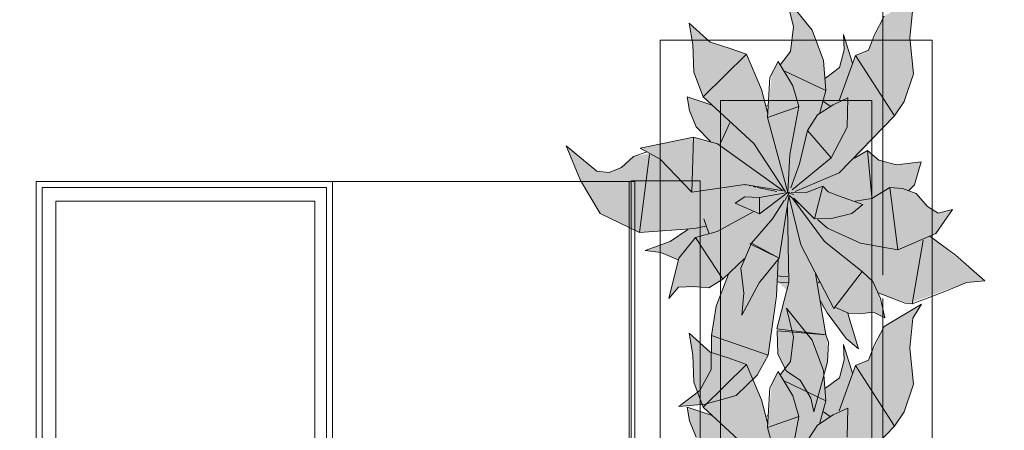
# Model space of a CAD drawing. Header units: millimetres. Extents: x -59761 to 112741, y -57975 to 46221.
# Tile 383 of 421: x 76269 to 77897, y -9913 to -9234. Entities that reach past the tile are written whole.
import ezdxf

# ---------------------------------------------------------------- set-up
doc = ezdxf.new("R2010")
doc.units = ezdxf.units.MM
for name, pattern in [('Wipeout_Contour', [1000, 0, -1000]), ('короткая штриховая', [282.222222, 141.111111, -141.111111]), ('Штриховая', [564.444447, 282.222223, -282.222223])]:
    doc.linetypes.add(name, pattern=pattern)
for name, color, linetype in [('Интерьер - конструкции мебели', 7, 'Continuous'), ('Интерьер - Мебель', 7, 'Continuous'), ('Элемент модели - Границы зон', 7, 'Continuous'), ('Элемент Модели - Зона', 7, 'Continuous')]:
    doc.layers.add(name, color=color, linetype=linetype)

msp = doc.modelspace()

# ---------------------------------------------------------------- hatches: boundary and pattern name
at = {"layer": 'Интерьер - Мебель', "linetype": 'Continuous', "lineweight": 0}
for points in [[(77172.64, -9443.09), (77196.08, -9500.33), (77228.65, -9554.65), (77294.05, -9586.51), (77373.96, -9581.12), (77346.21, -9599.88), (77303.16, -9615.97), (77329.04, -9619.6), (77357.63, -9631.24), (77342.51, -9695.38), (77358.04, -9676.77), (77400.86, -9677.05), (77408.42, -9677.66), (77431.84, -9663.33), (77440.78, -9655.29), (77420.28, -9709.19), (77413.78, -9749.97), (77412.37, -9806.06), (77393.35, -9847.79), (77358.59, -9874.27), (77402.39, -9870.45), (77453.61, -9855.74), (77488.3, -9822.46), (77506.31, -9789.42), (77522, -9667.64), (77537.28, -9681.54), (77520.61, -9745.64), (77522.65, -9787.6), (77536.97, -9815.38), (77559.68, -9830.25), (77577.31, -9860.39), (77582.1, -9882.71), (77604.87, -9800.43), (77604.18, -9761.46), (77593.41, -9705), (77632.01, -9756.76), (77656.03, -9778.92), (77639.11, -9719.58), (77669.04, -9719.36), (77680.65, -9718.2), (77699.38, -9727.53), (77688.28, -9686.11), (77738.9, -9703.78), (77834.58, -9668.84), (77864.65, -9666.02), (77774.09, -9592.12), (77783.77, -9588), (77811.53, -9548.42), (77787.7, -9554.36), (77769.93, -9543.01), (77751.41, -9521.69), (77740.09, -9517.65), (77748.33, -9507.33), (77759.75, -9469.59), (77718.9, -9474.17), (77689.39, -9466.58), (77670.59, -9450.46), (77651.86, -9462.24), (77715.52, -9393.45), (77731.33, -9369.64), (77746.6, -9323.84), (77740.8, -9264.35), (77745.57, -9215.1), (77760.07, -9191.71), (77698.26, -9228.56), (77672.62, -9284.5), (77650.79, -9293.21), (77645.82, -9305.9), (77630.84, -9258.7), (77632.05, -9283.88), (77624.48, -9313.57), (77601.56, -9330.94), (77598.2, -9301.55), (77579.08, -9251.44), (77537.04, -9198.45), (77548.61, -9245.87), (77543.43, -9286.73), (77527.11, -9308.1), (77523.31, -9303.4), (77512.52, -9324.15), (77505.9, -9390.01), (77495.61, -9349.77), (77470.53, -9291.35), (77410.47, -9271.41), (77375.83, -9239.91), (77382.05, -9275.41), (77383.46, -9320.97), (77399.23, -9361.93), (77413.73, -9375.68), (77372.73, -9361.9), (77376.22, -9384.64), (77387.59, -9411.67), (77411.43, -9435.92), (77382.84, -9428.53), (77294.69, -9446.56), (77311.3, -9455.73), (77283.7, -9460.31), (77273.81, -9469.45), (77257.47, -9481.18), (77243.38, -9486.87), (77223.41, -9484.75)], [(77172.64, -9956.13), (77196.08, -10013.38), (77228.65, -10067.69), (77294.05, -10099.56), (77373.96, -10094.17), (77346.21, -10112.93), (77303.16, -10129.01), (77329.04, -10132.65), (77357.63, -10144.28), (77342.51, -10208.42), (77358.04, -10189.81), (77400.86, -10190.1), (77408.42, -10190.7), (77431.84, -10176.38), (77440.78, -10168.33), (77420.28, -10222.23), (77413.78, -10263.02), (77412.37, -10319.11), (77393.35, -10360.84), (77358.59, -10387.32), (77402.39, -10383.5), (77453.61, -10368.78), (77488.3, -10335.51), (77506.31, -10302.47), (77522, -10180.69), (77537.28, -10194.59), (77520.61, -10258.69), (77522.65, -10300.64), (77536.97, -10328.43), (77559.68, -10343.3), (77577.31, -10373.44), (77582.1, -10395.76), (77604.87, -10313.47), (77604.18, -10274.5), (77593.41, -10218.04), (77632.01, -10269.81), (77656.03, -10291.96), (77639.11, -10232.63), (77669.04, -10232.4), (77680.65, -10231.24), (77699.38, -10240.57), (77688.28, -10199.15), (77738.9, -10216.83), (77834.58, -10181.89), (77864.65, -10179.07), (77774.09, -10105.17), (77783.77, -10101.04), (77811.53, -10061.47), (77787.7, -10067.4), (77769.93, -10056.06), (77751.41, -10034.73), (77740.09, -10030.69), (77748.33, -10020.38), (77759.75, -9982.64), (77718.9, -9987.21), (77689.39, -9979.63), (77670.59, -9963.5), (77651.86, -9975.28), (77715.52, -9906.49), (77731.33, -9882.68), (77746.6, -9836.89), (77740.8, -9777.4), (77745.57, -9728.15), (77760.07, -9704.76), (77698.26, -9741.61), (77672.62, -9797.55), (77650.79, -9806.25), (77645.82, -9818.94), (77630.84, -9771.75), (77632.05, -9796.92), (77624.48, -9826.61), (77601.56, -9843.98), (77598.2, -9814.59), (77579.08, -9764.48), (77537.04, -9711.5), (77548.61, -9758.92), (77543.43, -9799.77), (77527.11, -9821.15), (77523.31, -9816.45), (77512.52, -9837.19), (77505.9, -9903.06), (77495.61, -9862.82), (77470.53, -9804.4), (77410.47, -9784.45), (77375.83, -9752.96), (77382.05, -9788.45), (77383.46, -9834.01), (77399.23, -9874.97), (77413.73, -9888.72), (77372.73, -9874.95), (77376.22, -9897.69), (77387.59, -9924.71), (77411.43, -9948.97), (77382.84, -9941.58), (77294.69, -9959.61), (77311.3, -9968.77), (77283.7, -9973.36), (77273.81, -9982.49), (77257.47, -9994.23), (77243.38, -9999.92), (77223.41, -9997.8)]]:
    msp.add_hatch(color=255, dxfattribs=at).paths.add_polyline_path(points)

# ---------------------------------------------------------------- linework, layer by layer
at = {"layer": 'Интерьер - конструкции мебели', "color": 7, "linetype": 'Continuous', "lineweight": 5}
for points in [[(77279.93, -9501.03), (77394.28, -9501.03), (77394.28, -10655.51), (77279.93, -10655.51)], [(76328.52, -9534.56), (76756.91, -9534.56), (76756.91, -10621.54), (76328.52, -10621.54)]]:
    msp.add_lwpolyline(points, close=True, dxfattribs=at)
at = {"layer": 'Интерьер - Мебель', "color": 7, "linetype": 'Continuous', "lineweight": 15}
for p, q in [((77537.04, -9198.46), (77548.61, -9245.87)), ((77537.04, -9198.46), (77579.08, -9251.44)), ((77537.04, -9198.46), (77548.61, -9245.87)), ((77537.04, -9198.46), (77579.08, -9251.44)), ((77682.53, -9259.17), (77698.26, -9228.56)), ((77682.53, -9259.17), (77698.26, -9228.56)), ((77740.8, -9264.35), (77745.57, -9215.1)), ((77740.8, -9264.35), (77745.57, -9215.1)), ((77375.83, -9239.91), (77382.05, -9275.41)), ((77375.83, -9239.91), (77410.47, -9271.41)), ((77375.83, -9239.91), (77382.05, -9275.41)), ((77375.83, -9239.91), (77410.47, -9271.41)), ((77543.43, -9286.73), (77548.61, -9245.87)), ((77543.43, -9286.73), (77548.61, -9245.87)), ((77579.08, -9251.44), (77598.2, -9301.55)), ((77579.08, -9251.44), (77598.2, -9301.55)), ((77630.84, -9258.7), (77632.05, -9283.88)), ((77630.84, -9258.7), (77645.82, -9305.9)), ((77630.84, -9258.7), (77632.05, -9283.88)), ((77630.84, -9258.7), (77645.82, -9305.9)), ((77672.62, -9284.5), (77682.53, -9259.17)), ((77672.62, -9284.5), (77682.53, -9259.17)), ((77382.05, -9275.41), (77383.46, -9320.97)), ((77382.05, -9275.41), (77383.46, -9320.97)), ((77410.47, -9271.41), (77440.33, -9280.58)), ((77410.47, -9271.41), (77440.33, -9280.58)), ((77740.8, -9264.35), (77746.6, -9323.84)), ((77740.8, -9264.35), (77746.6, -9323.84)), ((77399.23, -9361.93), (77470.53, -9291.35)), ((77399.23, -9361.93), (77470.53, -9291.35)), ((77440.33, -9280.58), (77470.53, -9291.35)), ((77440.33, -9280.58), (77470.53, -9291.35)), ((77470.53, -9291.35), (77495.61, -9349.77)), ((77470.53, -9291.35), (77495.61, -9349.77)), ((77527.11, -9308.1), (77543.43, -9286.73)), ((77527.11, -9308.1), (77543.43, -9286.73)), ((77623.94, -9368.19), (77650.79, -9293.21)), ((77623.94, -9368.19), (77650.79, -9293.21)), ((77624.48, -9313.57), (77632.05, -9283.88)), ((77624.48, -9313.57), (77632.05, -9283.88)), ((77650.79, -9293.21), (77672.62, -9284.5)), ((77650.79, -9293.21), (77672.62, -9284.5)), ((77650.79, -9293.21), (77715.52, -9393.45)), ((77650.79, -9293.21), (77715.52, -9393.45)), ((77509.49, -9329.99), (77523.31, -9303.4)), ((77509.49, -9329.99), (77523.31, -9303.4)), ((77523.31, -9303.4), (77547.24, -9343.45)), ((77523.31, -9303.4), (77547.24, -9343.45)), ((77598.2, -9301.55), (77601.94, -9351.47)), ((77598.2, -9301.55), (77601.94, -9351.47)), ((77383.46, -9320.97), (77399.23, -9361.93)), ((77383.46, -9320.97), (77399.23, -9361.93)), ((77534.05, -9319.18), (77601.94, -9351.47)), ((77534.05, -9319.18), (77601.94, -9351.47)), ((77601.56, -9330.94), (77624.48, -9313.57)), ((77601.56, -9330.94), (77624.48, -9313.57)), ((77731.33, -9369.64), (77746.6, -9323.84)), ((77731.33, -9369.64), (77746.6, -9323.84)), ((77505.54, -9396.01), (77509.49, -9329.99)), ((77505.54, -9396.01), (77509.49, -9329.99)), ((77547.24, -9343.45), (77557.37, -9377.69)), ((77547.24, -9343.45), (77557.37, -9377.69)), ((77495.61, -9349.77), (77505.89, -9389.98)), ((77495.61, -9349.77), (77505.89, -9389.98)), ((77591.76, -9388.12), (77601.94, -9351.47)), ((77591.76, -9388.12), (77601.94, -9351.47)), ((77372.73, -9361.9), (77376.22, -9384.64)), ((77372.73, -9361.9), (77413.73, -9375.68)), ((77372.73, -9361.9), (77376.22, -9384.64)), ((77372.73, -9361.9), (77413.73, -9375.68)), ((77399.23, -9361.93), (77482.72, -9439.11)), ((77399.23, -9361.93), (77482.72, -9439.11)), ((77502.3, -9377.4), (77506.66, -9376)), ((77502.3, -9377.4), (77506.66, -9376)), ((77505.54, -9396.01), (77557.37, -9377.69)), ((77505.54, -9396.01), (77557.37, -9377.69)), ((77542.43, -9457.46), (77557.37, -9377.69)), ((77542.43, -9457.46), (77557.37, -9377.69)), ((77588.26, -9391.65), (77613.94, -9374.89)), ((77588.26, -9391.65), (77613.94, -9374.89)), ((77597.89, -9369.82), (77609.06, -9377.56)), ((77597.89, -9369.82), (77609.06, -9377.56)), ((77613.94, -9374.89), (77638.04, -9363.76)), ((77613.94, -9374.89), (77638.04, -9363.76)), ((77637.19, -9411.75), (77638.04, -9363.76)), ((77637.19, -9411.75), (77638.04, -9363.76)), ((77715.52, -9393.45), (77731.33, -9369.64)), ((77715.52, -9393.45), (77731.33, -9369.64)), ((77376.22, -9384.64), (77387.59, -9411.67)), ((77376.22, -9384.64), (77387.59, -9411.67)), ((77571.49, -9417.47), (77588.26, -9391.65)), ((77571.49, -9417.47), (77588.26, -9391.65)), ((77624.16, -9487.5), (77715.52, -9393.45)), ((77624.16, -9487.5), (77715.52, -9393.45)), ((77427.09, -9439.6), (77443.06, -9404.83)), ((77427.09, -9439.6), (77443.06, -9404.83)), ((77505.54, -9396.01), (77539.15, -9519.86)), ((77505.54, -9396.01), (77539.15, -9519.86)), ((77387.59, -9411.67), (77411.44, -9435.92)), ((77387.59, -9411.67), (77411.44, -9435.92)), ((77558.27, -9472.83), (77571.49, -9417.47)), ((77558.27, -9472.83), (77571.49, -9417.47)), ((77571.49, -9417.47), (77610.52, -9462.9)), ((77571.49, -9417.47), (77610.52, -9462.9)), ((77610.52, -9462.9), (77637.19, -9411.75)), ((77610.52, -9462.9), (77637.19, -9411.75)), ((77294.69, -9446.56), (77382.84, -9428.53)), ((77294.69, -9446.56), (77382.84, -9428.53)), ((77380.11, -9519.72), (77382.84, -9428.53)), ((77380.11, -9519.72), (77382.84, -9428.53)), ((77382.84, -9428.53), (77422.85, -9439.56)), ((77382.84, -9428.53), (77422.85, -9439.56)), ((77422.85, -9439.56), (77531.54, -9517.19)), ((77422.85, -9439.56), (77531.54, -9517.19)), ((77482.72, -9439.11), (77535.47, -9519.18)), ((77482.72, -9439.11), (77535.47, -9519.18)), ((77172.64, -9443.09), (77196.08, -9500.33)), ((77172.64, -9443.09), (77223.41, -9484.75)), ((77172.64, -9443.09), (77196.08, -9500.33)), ((77172.64, -9443.09), (77223.41, -9484.75)), ((77283.7, -9460.31), (77306.48, -9453.01)), ((77283.7, -9460.31), (77306.48, -9453.01)), ((77294.05, -9586.51), (77310.34, -9457.51)), ((77294.05, -9586.51), (77310.34, -9457.51)), ((77294.69, -9446.56), (77327.9, -9464.89)), ((77294.69, -9446.56), (77327.9, -9464.89)), ((77539.15, -9519.86), (77542.43, -9457.46)), ((77539.15, -9519.86), (77542.43, -9457.46)), ((77649.24, -9463.08), (77670.59, -9450.46)), ((77649.24, -9463.08), (77670.59, -9450.46)), ((77670.59, -9450.46), (77677.86, -9527.65)), ((77670.59, -9450.46), (77689.39, -9466.58)), ((77670.59, -9450.46), (77677.86, -9527.65)), ((77670.59, -9450.46), (77689.39, -9466.58)), ((77263.92, -9478.58), (77283.7, -9460.31)), ((77263.92, -9478.58), (77283.7, -9460.31)), ((77327.9, -9464.89), (77380.11, -9519.72)), ((77327.9, -9464.89), (77380.11, -9519.72)), ((77544.24, -9512.37), (77558.27, -9472.83)), ((77544.24, -9512.37), (77558.27, -9472.83)), ((77546.34, -9515.63), (77610.52, -9462.9)), ((77546.34, -9515.63), (77610.52, -9462.9)), ((77651, -9459.44), (77651.86, -9462.24)), ((77651, -9459.44), (77651.86, -9462.24)), ((77689.39, -9466.58), (77718.9, -9474.17)), ((77689.39, -9466.58), (77718.9, -9474.17)), ((77718.9, -9474.17), (77759.75, -9469.59)), ((77718.9, -9474.17), (77759.75, -9469.59)), ((77748.33, -9507.33), (77759.75, -9469.59)), ((77748.33, -9507.33), (77759.75, -9469.59)), ((77223.41, -9484.75), (77243.38, -9486.87)), ((77223.41, -9484.75), (77243.38, -9486.87)), ((77243.38, -9486.87), (77263.92, -9478.58)), ((77243.38, -9486.87), (77263.92, -9478.58)), ((77551.03, -9518.33), (77624.16, -9487.5)), ((77551.03, -9518.33), (77624.16, -9487.5)), ((77196.08, -9500.33), (77228.65, -9554.65)), ((77196.08, -9500.33), (77228.65, -9554.65)), ((77380.11, -9519.72), (77467.98, -9506.89)), ((77380.11, -9519.72), (77467.98, -9506.89)), ((77467.98, -9506.89), (77531.54, -9517.19)), ((77467.98, -9506.89), (77531.54, -9517.19)), ((77468.42, -9507.17), (77469.53, -9507.41)), ((77468.42, -9507.17), (77469.53, -9507.41)), ((77738.39, -9517.58), (77748.33, -9507.33)), ((77738.39, -9517.58), (77748.33, -9507.33)), ((77475.12, -9508.63), (77477.35, -9509.11)), ((77475.12, -9508.63), (77477.35, -9509.11)), ((77481.81, -9510.08), (77486.28, -9511.06)), ((77481.81, -9510.08), (77486.28, -9511.06)), ((77488.51, -9511.55), (77520.83, -9518.59)), ((77488.51, -9511.55), (77520.83, -9518.59)), ((77492.07, -9528.14), (77539.15, -9519.86)), ((77492.07, -9528.14), (77539.15, -9519.86)), ((77492.32, -9555.33), (77534.6, -9523.31)), ((77492.32, -9555.33), (77534.6, -9523.31)), ((77534.29, -9533.31), (77541.74, -9519.41)), ((77534.29, -9533.31), (77541.74, -9519.41)), ((77535.14, -9523.01), (77541.74, -9519.41)), ((77535.14, -9523.01), (77541.74, -9519.41)), ((77536.29, -9520.37), (77538.55, -9520.91)), ((77536.29, -9520.37), (77538.55, -9520.91)), ((77538.02, -9520.72), (77539.15, -9519.86)), ((77538.02, -9520.72), (77539.15, -9519.86)), ((77540.81, -9521.46), (77548.72, -9523.37)), ((77540.81, -9521.46), (77548.72, -9523.37)), ((77540.81, -9524.23), (77557.71, -9538.69)), ((77540.81, -9524.23), (77557.71, -9538.69)), ((77544.58, -9520.01), (77568.54, -9520.67)), ((77544.58, -9520.01), (77568.54, -9520.67)), ((77568.54, -9520.67), (77596.9, -9509.87)), ((77568.54, -9520.67), (77596.9, -9509.87)), ((77583.34, -9563.64), (77596.9, -9509.87)), ((77583.34, -9563.64), (77596.9, -9509.87)), ((77596.9, -9509.87), (77605.81, -9518.94)), ((77596.9, -9509.87), (77605.81, -9518.94)), ((77605.81, -9518.94), (77622.56, -9525.5)), ((77605.81, -9518.94), (77622.56, -9525.5)), ((77677.88, -9529.92), (77707.48, -9511.91)), ((77677.88, -9529.92), (77707.48, -9511.91)), ((77707.48, -9511.91), (77721.21, -9614.87)), ((77707.48, -9511.91), (77728.76, -9513.61)), ((77707.48, -9511.91), (77721.21, -9614.87)), ((77707.48, -9511.91), (77728.76, -9513.61)), ((77728.76, -9513.61), (77751.41, -9521.69)), ((77728.76, -9513.61), (77751.41, -9521.69)), ((77751.41, -9521.69), (77769.93, -9543.01)), ((77751.41, -9521.69), (77769.93, -9543.01)), ((77452.24, -9537.5), (77468.17, -9527.28)), ((77452.24, -9537.5), (77468.17, -9527.28)), ((77452.24, -9537.5), (77492.32, -9555.33)), ((77452.24, -9537.5), (77492.32, -9555.33)), ((77468.17, -9527.28), (77492.07, -9528.14)), ((77468.17, -9527.28), (77492.07, -9528.14)), ((77492.07, -9528.14), (77492.32, -9555.33)), ((77492.07, -9528.14), (77492.32, -9555.33)), ((77513.66, -9563.82), (77532.86, -9533.46)), ((77513.66, -9563.82), (77532.86, -9533.46)), ((77524.74, -9628.44), (77540.65, -9526.4)), ((77524.74, -9628.44), (77540.65, -9526.4)), ((77540.53, -9525.45), (77560.52, -9606.74)), ((77540.53, -9525.45), (77560.52, -9606.74)), ((77547.21, -9530.65), (77599.72, -9600.99)), ((77547.21, -9530.65), (77599.72, -9600.99)), ((77548.91, -9529.53), (77583.34, -9563.64)), ((77548.91, -9529.53), (77583.34, -9563.64)), ((77622.56, -9525.5), (77663.26, -9539.72)), ((77622.56, -9525.5), (77663.26, -9539.72)), ((77644.64, -9554.57), (77663.26, -9539.72)), ((77644.64, -9554.57), (77663.26, -9539.72)), ((77650.35, -9534.21), (77677.88, -9529.92)), ((77650.35, -9534.21), (77677.88, -9529.92)), ((77228.65, -9554.65), (77294.05, -9586.51)), ((77228.65, -9554.65), (77294.05, -9586.51)), ((77421.94, -9584.71), (77481.81, -9552.08)), ((77421.94, -9584.71), (77481.81, -9552.08)), ((77538.36, -9544.25), (77540.49, -9669.18)), ((77538.36, -9544.25), (77540.49, -9669.18)), ((77611.14, -9563.25), (77644.64, -9554.57)), ((77611.14, -9563.25), (77644.64, -9554.57)), ((77769.93, -9543.01), (77787.7, -9554.36)), ((77769.93, -9543.01), (77787.7, -9554.36)), ((77783.77, -9588), (77811.53, -9548.42)), ((77783.77, -9588), (77811.53, -9548.42)), ((77787.7, -9554.36), (77811.53, -9548.42)), ((77787.7, -9554.36), (77811.53, -9548.42)), ((77400.35, -9563.48), (77408.56, -9587.33)), ((77400.35, -9563.48), (77408.56, -9587.33)), ((77479.04, -9603.89), (77513.66, -9563.82)), ((77479.04, -9603.89), (77513.66, -9563.82)), ((77583.34, -9563.64), (77611.14, -9563.25)), ((77583.34, -9563.64), (77611.14, -9563.25)), ((77587.85, -9564.48), (77604.74, -9578.93)), ((77587.85, -9564.48), (77604.74, -9578.93)), ((77294.05, -9586.51), (77384.6, -9579.64)), ((77294.05, -9586.51), (77384.6, -9579.64)), ((77344.56, -9600.99), (77373.96, -9581.12)), ((77344.56, -9600.99), (77373.96, -9581.12)), ((77384.6, -9579.64), (77403.64, -9575.71)), ((77384.6, -9579.64), (77403.64, -9575.71)), ((77386.37, -9594.4), (77421.94, -9584.71)), ((77386.37, -9594.4), (77421.94, -9584.71)), ((77604.74, -9578.93), (77658.96, -9604.15)), ((77604.74, -9578.93), (77658.96, -9604.15)), ((77721.21, -9614.87), (77783.77, -9588)), ((77721.21, -9614.87), (77783.77, -9588)), ((77303.16, -9615.97), (77344.56, -9600.99)), ((77303.16, -9615.97), (77344.56, -9600.99)), ((77358.89, -9628.78), (77386.37, -9594.4)), ((77358.89, -9628.78), (77386.37, -9594.4)), ((77386.37, -9594.4), (77431.84, -9663.33)), ((77386.37, -9594.4), (77431.84, -9663.33)), ((77461.44, -9645.32), (77479.04, -9603.89)), ((77461.44, -9645.32), (77479.04, -9603.89)), ((77476.43, -9604.73), (77479.04, -9603.89)), ((77476.43, -9604.73), (77479.04, -9603.89)), ((77476.43, -9604.73), (77524.74, -9628.44)), ((77476.43, -9604.73), (77524.74, -9628.44)), ((77479.04, -9603.89), (77524.74, -9628.44)), ((77479.04, -9603.89), (77524.74, -9628.44)), ((77599.72, -9600.99), (77662.02, -9650.89)), ((77599.72, -9600.99), (77662.02, -9650.89)), ((77658.96, -9604.15), (77721.21, -9614.87)), ((77658.96, -9604.15), (77721.21, -9614.87)), ((77744.63, -9704.5), (77762.74, -9599.17)), ((77744.63, -9704.5), (77762.74, -9599.17)), ((77774.09, -9592.12), (77816.49, -9623.52)), ((77774.09, -9592.12), (77816.49, -9623.52)), ((77303.16, -9615.97), (77329.04, -9619.6)), ((77303.16, -9615.97), (77329.04, -9619.6)), ((77329.04, -9619.6), (77357.63, -9631.24)), ((77329.04, -9619.6), (77357.63, -9631.24)), ((77560.52, -9606.74), (77615.16, -9711.92)), ((77560.52, -9606.74), (77615.16, -9711.92)), ((77342.51, -9695.38), (77358.89, -9628.78)), ((77342.51, -9695.38), (77358.89, -9628.78)), ((77431.84, -9663.33), (77467.3, -9629.45)), ((77431.84, -9663.33), (77467.3, -9629.45)), ((77491.77, -9669.68), (77524.74, -9628.44)), ((77491.77, -9669.68), (77524.74, -9628.44)), ((77520.1, -9691.27), (77523.31, -9631.26)), ((77520.1, -9691.27), (77523.31, -9631.26)), ((77816.49, -9623.52), (77864.65, -9666.02)), ((77816.49, -9623.52), (77864.65, -9666.02)), ((77461.44, -9645.32), (77466.08, -9686.44)), ((77461.44, -9645.32), (77466.08, -9686.44)), ((77615.16, -9711.92), (77662.02, -9650.89)), ((77615.16, -9711.92), (77662.02, -9650.89)), ((77662.02, -9650.89), (77679.51, -9667.43)), ((77662.02, -9650.89), (77679.51, -9667.43)), ((77408.42, -9677.66), (77431.84, -9663.33)), ((77408.42, -9677.66), (77431.84, -9663.33)), ((77420.48, -9707.87), (77440.78, -9655.29)), ((77420.48, -9707.87), (77440.78, -9655.29)), ((77462.83, -9723.27), (77491.77, -9669.68)), ((77462.83, -9723.27), (77491.77, -9669.68)), ((77520.61, -9745.64), (77540.49, -9669.18)), ((77520.61, -9745.64), (77540.49, -9669.18)), ((77522, -9667.64), (77532.08, -9669.66)), ((77522, -9667.64), (77532.08, -9669.66)), ((77523.28, -9657.77), (77532.55, -9659.63)), ((77523.28, -9657.77), (77532.55, -9659.63)), ((77532.08, -9669.66), (77539.88, -9669.21)), ((77532.08, -9669.66), (77539.88, -9669.21)), ((77532.55, -9659.63), (77539.09, -9659.25)), ((77532.55, -9659.63), (77539.09, -9659.25)), ((77584.66, -9654.71), (77602.16, -9755.29)), ((77584.66, -9654.71), (77602.16, -9755.29)), ((77588.98, -9669.41), (77591.23, -9667.92)), ((77588.98, -9669.41), (77591.23, -9667.92)), ((77679.51, -9667.43), (77692.53, -9695.64)), ((77679.51, -9667.43), (77692.53, -9695.64)), ((77798.74, -9683.74), (77834.58, -9668.84)), ((77798.74, -9683.74), (77834.58, -9668.84)), ((77834.58, -9668.84), (77864.65, -9666.02)), ((77834.58, -9668.84), (77864.65, -9666.02)), ((77342.51, -9695.38), (77358.04, -9676.77)), ((77342.51, -9695.38), (77358.04, -9676.77)), ((77358.04, -9676.77), (77382.89, -9675.62)), ((77358.04, -9676.77), (77382.89, -9675.62)), ((77382.89, -9675.62), (77408.42, -9677.66)), ((77382.89, -9675.62), (77408.42, -9677.66)), ((77462.83, -9723.27), (77466.08, -9686.44)), ((77462.83, -9723.27), (77466.08, -9686.44)), ((77688.28, -9686.11), (77733.17, -9703.06)), ((77688.28, -9686.11), (77733.17, -9703.06)), ((77744.63, -9704.5), (77798.74, -9683.74)), ((77744.63, -9704.5), (77798.74, -9683.74)), ((77506.31, -9789.42), (77520.1, -9691.27)), ((77506.31, -9789.42), (77520.1, -9691.27)), ((77592.72, -9698.89), (77604.1, -9718.88)), ((77592.72, -9698.89), (77604.1, -9718.88)), ((77692.53, -9695.64), (77699.38, -9727.53)), ((77692.53, -9695.64), (77699.38, -9727.53)), ((77733.17, -9703.06), (77744.63, -9704.5)), ((77733.17, -9703.06), (77744.63, -9704.5)), ((77412.76, -9756.36), (77420.48, -9707.87)), ((77412.76, -9756.36), (77420.48, -9707.87)), ((77537.04, -9711.5), (77548.61, -9758.92)), ((77537.04, -9711.5), (77579.08, -9764.48)), ((77537.04, -9711.5), (77548.61, -9758.92)), ((77537.04, -9711.5), (77579.08, -9764.48)), ((77604.1, -9718.88), (77635.58, -9761.61)), ((77604.1, -9718.88), (77635.58, -9761.61)), ((77616.72, -9709.89), (77639.11, -9719.58)), ((77616.72, -9709.89), (77639.11, -9719.58)), ((77639.11, -9719.58), (77657.44, -9720.52)), ((77639.11, -9719.58), (77657.44, -9720.52)), ((77657.44, -9720.52), (77680.65, -9718.2)), ((77657.44, -9720.52), (77680.65, -9718.2)), ((77680.65, -9718.2), (77699.38, -9727.53)), ((77680.65, -9718.2), (77699.38, -9727.53)), ((77698.26, -9741.61), (77760.07, -9704.76)), ((77698.26, -9741.61), (77760.07, -9704.76)), ((77745.57, -9728.15), (77760.07, -9704.76)), ((77745.57, -9728.15), (77760.07, -9704.76)), ((77638.48, -9720.25), (77656.03, -9778.92)), ((77638.48, -9720.25), (77656.03, -9778.92)), ((77740.8, -9777.4), (77745.57, -9728.15)), ((77740.8, -9777.4), (77745.57, -9728.15)), ((77520.61, -9745.64), (77597.76, -9754.77)), ((77520.61, -9745.64), (77597.76, -9754.77)), ((77521.3, -9748.83), (77522.65, -9787.6)), ((77521.3, -9748.83), (77602.16, -9755.29)), ((77521.3, -9748.83), (77522.65, -9787.6)), ((77521.3, -9748.83), (77602.16, -9755.29)), ((77682.53, -9772.22), (77698.26, -9741.61)), ((77682.53, -9772.22), (77698.26, -9741.61)), ((77375.83, -9752.96), (77382.05, -9788.45)), ((77375.83, -9752.96), (77410.47, -9784.45)), ((77375.83, -9752.96), (77382.05, -9788.45)), ((77375.83, -9752.96), (77410.47, -9784.45)), ((77412.32, -9812.74), (77412.76, -9756.36)), ((77412.32, -9812.74), (77412.76, -9756.36)), ((77412.76, -9756.36), (77506.31, -9789.42)), ((77412.76, -9756.36), (77506.31, -9789.42)), ((77543.43, -9799.77), (77548.61, -9758.92)), ((77543.43, -9799.77), (77548.61, -9758.92)), ((77579.08, -9764.48), (77598.2, -9814.59)), ((77579.08, -9764.48), (77598.2, -9814.59)), ((77602.16, -9755.29), (77606.2, -9767.62)), ((77602.16, -9755.29), (77606.2, -9767.62)), ((77604.87, -9800.43), (77606.2, -9767.62)), ((77604.87, -9800.43), (77606.2, -9767.62)), ((77635.58, -9761.61), (77656.03, -9778.92)), ((77635.58, -9761.61), (77656.03, -9778.92)), ((77410.47, -9784.45), (77440.33, -9793.63)), ((77410.47, -9784.45), (77440.33, -9793.63)), ((77630.84, -9771.75), (77632.05, -9796.92)), ((77630.84, -9771.75), (77645.82, -9818.94)), ((77630.84, -9771.75), (77632.05, -9796.92)), ((77630.84, -9771.75), (77645.82, -9818.94)), ((77672.62, -9797.55), (77682.53, -9772.22)), ((77672.62, -9797.55), (77682.53, -9772.22)), ((77740.8, -9777.4), (77746.6, -9836.89)), ((77740.8, -9777.4), (77746.6, -9836.89)), ((77382.05, -9788.45), (77383.46, -9834.01)), ((77382.05, -9788.45), (77383.46, -9834.01)), ((77440.33, -9793.63), (77470.53, -9804.4)), ((77440.33, -9793.63), (77470.53, -9804.4)), ((77488.3, -9822.46), (77506.31, -9789.42)), ((77488.3, -9822.46), (77506.31, -9789.42)), ((77522.65, -9787.6), (77536.97, -9815.38)), ((77522.65, -9787.6), (77536.97, -9815.38)), ((77527.11, -9821.15), (77543.43, -9799.77)), ((77527.11, -9821.15), (77543.43, -9799.77)), ((77582.1, -9882.71), (77604.87, -9800.43)), ((77582.1, -9882.71), (77604.87, -9800.43)), ((77624.48, -9826.61), (77632.05, -9796.92)), ((77624.48, -9826.61), (77632.05, -9796.92)), ((77650.79, -9806.25), (77672.62, -9797.55)), ((77650.79, -9806.25), (77672.62, -9797.55)), ((77393.35, -9847.79), (77412.32, -9812.74)), ((77393.35, -9847.79), (77412.32, -9812.74)), ((77399.23, -9874.97), (77470.53, -9804.4)), ((77399.23, -9874.97), (77470.53, -9804.4)), ((77470.53, -9804.4), (77495.61, -9862.82)), ((77470.53, -9804.4), (77495.61, -9862.82)), ((77509.49, -9843.03), (77523.31, -9816.45)), ((77509.49, -9843.03), (77523.31, -9816.45)), ((77523.31, -9816.45), (77547.24, -9856.49)), ((77523.31, -9816.45), (77547.24, -9856.49)), ((77536.97, -9815.38), (77559.68, -9830.25)), ((77536.97, -9815.38), (77559.68, -9830.25)), ((77598.2, -9814.59), (77601.94, -9864.51)), ((77598.2, -9814.59), (77601.94, -9864.51)), ((77623.94, -9881.23), (77650.79, -9806.25)), ((77623.94, -9881.23), (77650.79, -9806.25)), ((77650.79, -9806.25), (77715.52, -9906.49)), ((77650.79, -9806.25), (77715.52, -9906.49)), ((77453.61, -9855.74), (77488.3, -9822.46)), ((77453.61, -9855.74), (77488.3, -9822.46)), ((77534.05, -9832.22), (77601.94, -9864.51)), ((77534.05, -9832.22), (77601.94, -9864.51)), ((77559.68, -9830.25), (77577.31, -9860.39)), ((77559.68, -9830.25), (77577.31, -9860.39)), ((77601.56, -9843.98), (77624.48, -9826.61)), ((77601.56, -9843.98), (77624.48, -9826.61)), ((77358.59, -9874.27), (77393.35, -9847.79)), ((77358.59, -9874.27), (77393.35, -9847.79)), ((77383.46, -9834.01), (77399.23, -9874.97)), ((77383.46, -9834.01), (77399.23, -9874.97)), ((77505.54, -9909.06), (77509.49, -9843.03)), ((77505.54, -9909.06), (77509.49, -9843.03)), ((77731.33, -9882.68), (77746.6, -9836.89)), ((77731.33, -9882.68), (77746.6, -9836.89)), ((77402.39, -9870.46), (77453.61, -9855.74)), ((77402.39, -9870.46), (77453.61, -9855.74)), ((77495.61, -9862.82), (77505.89, -9903.03)), ((77495.61, -9862.82), (77505.89, -9903.03)), ((77547.24, -9856.49), (77557.37, -9890.73)), ((77547.24, -9856.49), (77557.37, -9890.73)), ((77577.31, -9860.39), (77582.1, -9882.71)), ((77577.31, -9860.39), (77582.1, -9882.71)), ((77591.76, -9901.16), (77601.94, -9864.51)), ((77591.76, -9901.16), (77601.94, -9864.51)), ((77358.59, -9874.27), (77402.39, -9870.46)), ((77358.59, -9874.27), (77402.39, -9870.46)), ((77372.73, -9874.95), (77376.22, -9897.69)), ((77372.73, -9874.95), (77413.73, -9888.72)), ((77372.73, -9874.95), (77376.22, -9897.69)), ((77372.73, -9874.95), (77413.73, -9888.72)), ((77399.23, -9874.97), (77482.72, -9952.16)), ((77399.23, -9874.97), (77482.72, -9952.16)), ((77613.94, -9887.94), (77638.04, -9876.8)), ((77613.94, -9887.94), (77638.04, -9876.8)), ((77637.19, -9924.79), (77638.04, -9876.8)), ((77637.19, -9924.79), (77638.04, -9876.8)), ((77376.22, -9897.69), (77387.59, -9924.71)), ((77376.22, -9897.69), (77387.59, -9924.71)), ((77502.3, -9890.45), (77506.66, -9889.05)), ((77502.3, -9890.45), (77506.66, -9889.05)), ((77505.54, -9909.06), (77557.37, -9890.73)), ((77505.54, -9909.06), (77557.37, -9890.73)), ((77542.43, -9970.51), (77557.37, -9890.73)), ((77542.43, -9970.51), (77557.37, -9890.73)), ((77588.26, -9904.69), (77613.94, -9887.94)), ((77588.26, -9904.69), (77613.94, -9887.94)), ((77597.89, -9882.87), (77609.06, -9890.61)), ((77597.89, -9882.87), (77609.06, -9890.61)), ((77715.52, -9906.49), (77731.33, -9882.68)), ((77715.52, -9906.49), (77731.33, -9882.68)), ((77505.54, -9909.06), (77539.15, -10032.91)), ((77505.54, -9909.06), (77539.15, -10032.91)), ((77571.49, -9930.51), (77588.26, -9904.69)), ((77571.49, -9930.51), (77588.26, -9904.69)), ((77624.16, -10000.54), (77715.52, -9906.49)), ((77624.16, -10000.54), (77715.52, -9906.49))]:
    msp.add_line(p, q, dxfattribs=at)
at = {"layer": 'Интерьер - Мебель', "color": 7, "linetype": 'Continuous', "lineweight": 5}
for p, q in [((77327.96, -9267.9), (77327.96, -10767.9)), ((77777.96, -9267.9), (77327.96, -9267.9)), ((77777.96, -10767.9), (77777.96, -9267.9)), ((77427.96, -9367.9), (77427.96, -10667.9)), ((77677.96, -9367.9), (77427.96, -9367.9)), ((77677.96, -10667.9), (77677.96, -9367.9))]:
    msp.add_line(p, q, dxfattribs=at)
at = {"layer": 'Элемент Модели - Зона', "color": 253, "linetype": 'Штриховая', "lineweight": 15, "flags": 128}
for points in [[(75238.88, -16794.88), (75850, -16794.88), (77696.33, -16794.88), (77696.33, -14421.89), (77696.33, -11247.67), (77696.33, -9000), (75238.88, -9000)], [(75850, -35690.78), (75850, -35699.94), (77410, -35699.94), (77410, -35679.94), (80725, -35679.94), (80725, -29900), (80700, -29900), (80700, -28400), (80725, -28400), (80725, -27750), (80650, -27750), (80650, -26250), (80725, -26250), (80725, -25600), (80700, -25600), (80700, -24100), (80725, -24100), (80725, -18300), (80700, -18300), (80700, -17700), (81300, -17700), (81300, -18175), (89700, -18175), (89700, -17700), (90300, -17700), (90300, -18175), (96025, -18175), (96025, -9000), (93380.68, -9000), (90300, -9000), (90300, -9300), (89700, -9300), (89700, -9000), (81300, -9000), (81300, -9300), (80700, -9300), (80700, -9000), (77696.33, -9000), (77696.33, -11247.67), (79332.5, -11247.67), (79332.5, -14421.89), (77696.33, -14421.89), (77696.33, -16794.88), (75850, -16794.88)]]:
    msp.add_lwpolyline(points, close=True, dxfattribs=at)

# ---------------------------------------------------------------- next in the draw order: wipeouts: each hides what was drawn before it
at = {"color": 254, "linetype": 'Wipeout_Contour', "lineweight": 0, "ltscale": 7653639.016098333}
msp.add_wipeout([(76305.95, -9512.01), (76295.95, -9502.01), (76295.95, -9512.01)], dxfattribs=at).dxf.layer = 'Интерьер - конструкции мебели'
at = {"color": 254, "linetype": 'Wipeout_Contour', "lineweight": 0, "ltscale": 7655079.151411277}
msp.add_wipeout([(76776.26, -9512.01), (76786.26, -9512.01), (76786.26, -9502.01)], dxfattribs=at).dxf.layer = 'Интерьер - конструкции мебели'

# ---------------------------------------------------------------- next in the draw order: wipeouts: each hides what was drawn before it
at = {"color": 254, "linetype": 'Wipeout_Contour', "lineweight": 0, "ltscale": 7655068.936221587}
msp.add_wipeout([(76776.26, -9512.01), (76786.26, -9502.01), (76776.26, -9502.01)], dxfattribs=at).dxf.layer = 'Интерьер - конструкции мебели'

# ---------------------------------------------------------------- next in the draw order: linework, layer by layer
at = {"layer": 'Интерьер - конструкции мебели', "color": 7, "linetype": 'Continuous', "lineweight": 15, "flags": 128}
msp.add_lwpolyline([(76786.26, -9502.01), (76786.26, -9512.01)], dxfattribs=at)

# ---------------------------------------------------------------- next in the draw order: wipeouts: each hides what was drawn before it
at = {"color": 254, "linetype": 'Wipeout_Contour', "lineweight": 0, "ltscale": 10205811.26095554}
msp.add_wipeout([(76305.95, -9512.01), (76776.26, -9512.01), (76776.26, -9502.01), (76305.95, -9502.01)], dxfattribs=at).dxf.layer = 'Интерьер - конструкции мебели'

# ---------------------------------------------------------------- next in the draw order: wipeouts: each hides what was drawn before it
at = {"color": 254, "linetype": 'Wipeout_Contour', "lineweight": 0, "ltscale": 7653646.679144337}
msp.add_wipeout([(76305.95, -9502.01), (76295.95, -9502.01), (76305.95, -9512.01)], dxfattribs=at).dxf.layer = 'Интерьер - конструкции мебели'

# ---------------------------------------------------------------- next in the draw order: linework, layer by layer
at = {"layer": 'Интерьер - конструкции мебели', "color": 7, "linetype": 'Continuous', "lineweight": 15, "flags": 128}
for points in [[(76295.95, -9502.01), (76295.95, -9512.01)], [(76786.26, -9502.01), (76295.95, -9502.01)], [(76305.95, -9512.01), (76776.26, -9512.01)]]:
    msp.add_lwpolyline(points, dxfattribs=at)

# ---------------------------------------------------------------- next in the draw order: wipeouts: each hides what was drawn before it
at = {"color": 254, "linetype": 'Wipeout_Contour', "lineweight": 0, "ltscale": 10205125.51671077}
msp.add_wipeout([(76295.95, -9512.01), (76295.95, -10656.49), (76305.95, -10656.49), (76305.95, -9512.01)], dxfattribs=at).dxf.layer = 'Интерьер - конструкции мебели'
at = {"color": 254, "linetype": 'Wipeout_Contour', "lineweight": 0, "ltscale": 10207033.72812619}
msp.add_wipeout([(76776.26, -9512.01), (76776.26, -10656.49), (76786.26, -10656.49), (76786.26, -9512.01)], dxfattribs=at).dxf.layer = 'Интерьер - конструкции мебели'

# ---------------------------------------------------------------- next in the draw order: linework, layer by layer
at = {"layer": 'Интерьер - конструкции мебели', "color": 7, "linetype": 'Continuous', "lineweight": 5}
for points in [[(76295.95, -9502.02), (76786.26, -9502.02), (76786.26, -10656.49), (76295.95, -10656.49)], [(76786.26, -9502.02), (77276.51, -9502.02), (77276.51, -10656.49), (76786.26, -10656.49)]]:
    msp.add_lwpolyline(points, close=True, dxfattribs=at)
at = {"layer": 'Интерьер - конструкции мебели', "color": 7, "linetype": 'Continuous', "lineweight": 15, "flags": 128}
msp.add_lwpolyline([(76786.26, -9502.02), (76786.26, -10636.49), (77286.26, -10636.49), (77286.26, -9502.02)], close=True, dxfattribs=at)
for points in [[(76295.95, -9512.01), (76295.95, -10656.49)], [(76305.95, -10646.49), (76305.95, -9512.01)], [(76776.26, -9512.01), (76776.26, -10646.49)], [(76786.26, -10656.49), (76786.26, -9512.01)]]:
    msp.add_lwpolyline(points, dxfattribs=at)
at = {"layer": 'Элемент модели - Границы зон', "color": 7, "linetype": 'короткая штриховая', "lineweight": 15}
msp.add_lwpolyline([(75850, -35699.94), (75850, -16794.88), (77696.33, -16794.88), (77696.33, -14421.89), (79332.5, -14421.89), (79332.5, -11247.67), (77696.33, -11247.67), (77696.33, -9000), (80700, -9000), (80700, -9300), (81300, -9300), (81300, -9000), (89700, -9000), (89700, -9300), (90300, -9300), (90300, -9000), (94825, -9000), (96025, -9000), (96025, -18150)], dxfattribs=at)

doc.saveas('drawing.dxf')
